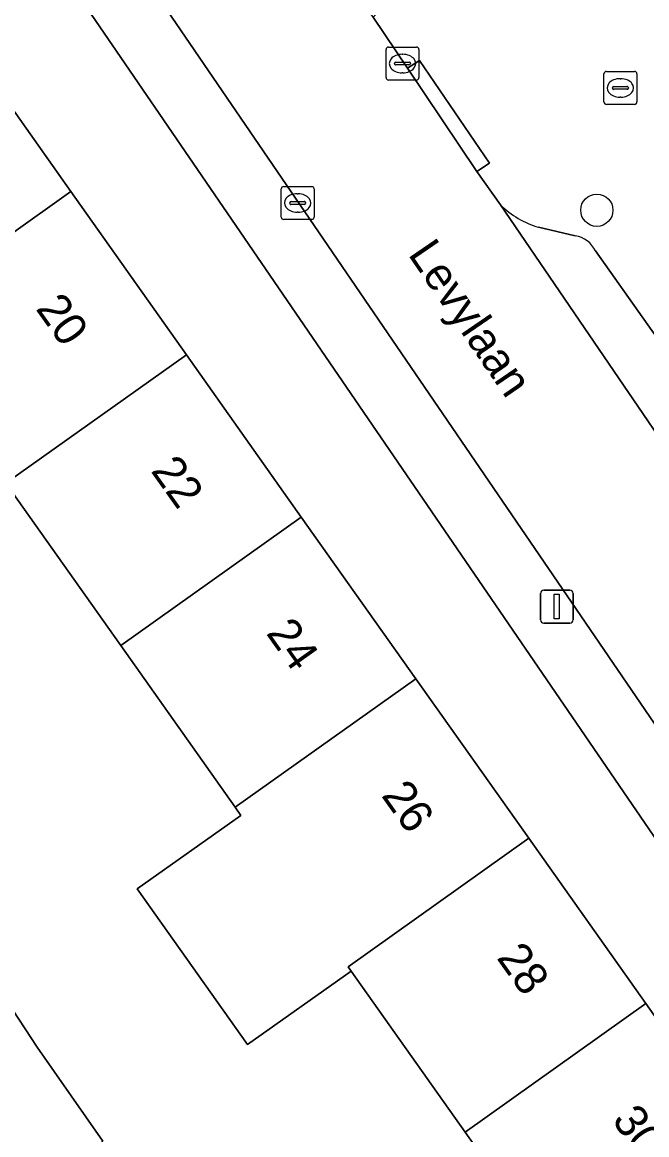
# Model space of a CAD drawing. Extents: x 157445 to 158888, y 383061 to 384688.
# Drawn here: x 158011.77 to 158030.74, y 383533.28 to 383567.02 of the extents above; entities that cross this region are included whole.
import ezdxf

# ---------------------------------------------------------------- set-up
doc = ezdxf.new("R2010")
doc.units = 0
for name, color, linetype in [('IMGEO_Boom', 7, 'Continuous'), ('IMGEO_Erf', 7, 'Continuous'), ('IMGEO_Kolk', 7, 'Continuous'), ('IMGEO_Lichtmast', 7, 'Continuous'), ('IMGEO_Openbare_ruimte_label', 7, 'Continuous'), ('IMGEO_Pand', 7, 'Continuous'), ('IMGEO_Pand_nummerreeks', 7, 'Continuous'), ('IMGEO_Parkeervlak_open', 7, 'Continuous'), ('IMGEO_Rijbaan_lokaal_open', 7, 'Continuous'), ('IMGEO_Voetpad_open', 7, 'Continuous')]:
    doc.layers.add(name, color=color, linetype=linetype)

msp = doc.modelspace()

# ---------------------------------------------------------------- linework, layer by layer
at = {"layer": 'IMGEO_Boom'}
msp.add_circle((158029.219, 383561.321), 0.489, dxfattribs=at)
at = {"layer": 'IMGEO_Erf'}
msp.add_lwpolyline([(158005.973, 383578.779), (158003.068, 383576.788), (158003.239, 383576.547), (158002.987, 383576.368), (158006.342, 383571.634), (158009.774, 383566.791), (158013.25, 383561.886), (158016.758, 383556.936), (158020.247, 383552.012), (158023.721, 383547.11), (158027.152, 383542.27), (158030.703, 383537.258), (158034.183, 383532.348), (158037.549, 383527.598), (158037.87, 383527.826), (158038.053, 383527.567), (158040.104, 383528.972)], close=True, dxfattribs=at)
for points in [[(158028.696, 383528.448), (158025.217, 383533.359), (158021.758, 383538.241), (158018.609, 383536.01), (158015.262, 383540.735), (158018.41, 383542.966), (158018.236, 383543.212), (158014.764, 383548.114), (158011.275, 383553.039)], [(158010.734, 383538.188), (158012.229, 383535.933), (158014.218, 383533.078)]]:
    msp.add_lwpolyline(points, dxfattribs=at)
at = {"layer": 'IMGEO_Kolk'}
for p, q in [((158022.818, 383565.344), (158022.818, 383566.196)), ((158022.893, 383566.27), (158023.745, 383566.27)), ((158023.819, 383566.196), (158023.819, 383565.344)), ((158023.306, 383566.05), (158023.331, 383566.05)), ((158023.077, 383565.764), (158023.077, 383565.776)), ((158023.515, 383565.727), (158023.117, 383565.727)), ((158023.12, 383565.813), (158023.518, 383565.813)), ((158023.329, 383565.49), (158023.304, 383565.49)), ((158023.561, 383565.776), (158023.561, 383565.764)), ((158029.51, 383565.531), (158030.362, 383565.531)), ((158023.745, 383565.27), (158022.893, 383565.27)), ((158029.435, 383564.605), (158029.435, 383565.457)), ((158029.923, 383565.311), (158029.948, 383565.311)), ((158030.436, 383565.457), (158030.436, 383564.605)), ((158029.694, 383565.025), (158029.694, 383565.037)), ((158030.132, 383564.988), (158029.734, 383564.988)), ((158029.737, 383565.074), (158030.135, 383565.074)), ((158030.178, 383565.037), (158030.178, 383565.025)), ((158030.362, 383564.531), (158029.51, 383564.531)), ((158029.946, 383564.751), (158029.921, 383564.751)), ((158019.636, 383561.114), (158019.636, 383561.966)), ((158019.711, 383562.04), (158020.563, 383562.04)), ((158020.124, 383561.82), (158020.149, 383561.82)), ((158020.637, 383561.966), (158020.637, 383561.114)), ((158019.895, 383561.534), (158019.895, 383561.546)), ((158020.333, 383561.497), (158019.935, 383561.497)), ((158019.938, 383561.583), (158020.336, 383561.583)), ((158020.379, 383561.546), (158020.379, 383561.534)), ((158020.147, 383561.26), (158020.122, 383561.26)), ((158020.563, 383561.04), (158019.711, 383561.04))]:
    msp.add_line(p, q, dxfattribs=at)
for points in [[(158022.818, 383565.344), (158022.818, 383566.196)], [(158022.893, 383566.27), (158023.745, 383566.27)], [(158023.819, 383566.196), (158023.819, 383565.344)], [(158029.51, 383565.531), (158030.362, 383565.531)], [(158023.745, 383565.27), (158022.893, 383565.27)], [(158029.435, 383564.605), (158029.435, 383565.457)], [(158030.436, 383565.457), (158030.436, 383564.605)], [(158030.362, 383564.531), (158029.51, 383564.531)], [(158019.636, 383561.114), (158019.636, 383561.966)], [(158019.711, 383562.04), (158020.563, 383562.04)], [(158020.637, 383561.966), (158020.637, 383561.114)], [(158020.563, 383561.04), (158019.711, 383561.04)]]:
    msp.add_lwpolyline(points, dxfattribs=at)
for centre, radius, start, end in [((158022.895, 383566.194), 0.0765, 91.552, 178.448), ((158022.895, 383566.194), 0.0765, 91.552, 178.448), ((158023.743, 383566.194), 0.0765, 1.552, 88.448), ((158023.743, 383566.194), 0.0765, 1.552, 88.448), ((158023.117, 383565.773), 0.0403, 85.8775, 175.7526), ((158023.114, 383565.763), 0.0366, 178.938, 274.7102), ((158023.518, 383565.77), 0.043, 264.8664, 352.4533), ((158023.522, 383565.775), 0.0386, 1.7309, 96.639), ((158029.512, 383565.455), 0.0765, 91.552, 178.448), ((158029.512, 383565.455), 0.0765, 91.552, 178.448), ((158030.36, 383565.455), 0.0765, 1.552, 88.448), ((158030.36, 383565.455), 0.0765, 1.552, 88.448), ((158022.895, 383565.346), 0.0765, 181.552, 268.448), ((158022.895, 383565.346), 0.0765, 181.552, 268.448), ((158023.743, 383565.346), 0.0765, 271.552, 358.448), ((158023.743, 383565.346), 0.0765, 271.552, 358.448), ((158029.734, 383565.034), 0.0403, 85.8775, 175.7526), ((158029.731, 383565.024), 0.0366, 178.938, 274.7102), ((158030.135, 383565.031), 0.043, 264.8664, 352.4533), ((158030.139, 383565.036), 0.0386, 1.7309, 96.639), ((158029.512, 383564.607), 0.0765, 181.552, 268.448), ((158029.512, 383564.607), 0.0765, 181.552, 268.448), ((158030.36, 383564.607), 0.0765, 271.552, 358.448), ((158030.36, 383564.607), 0.0765, 271.552, 358.448), ((158019.713, 383561.964), 0.0765, 91.552, 178.448), ((158019.713, 383561.964), 0.0765, 91.552, 178.448), ((158020.561, 383561.964), 0.0765, 1.552, 88.448), ((158020.561, 383561.964), 0.0765, 1.552, 88.448), ((158019.935, 383561.543), 0.0403, 85.8775, 175.7526), ((158019.932, 383561.533), 0.0366, 178.938, 274.7102), ((158020.336, 383561.54), 0.043, 264.8664, 352.4533), ((158020.34, 383561.545), 0.0386, 1.7309, 96.639), ((158019.713, 383561.116), 0.0765, 181.552, 268.448), ((158019.713, 383561.116), 0.0765, 181.552, 268.448), ((158020.561, 383561.116), 0.0765, 271.552, 358.448), ((158020.561, 383561.116), 0.0765, 271.552, 358.448)]:
    msp.add_arc(centre, radius, start, end, dxfattribs=at)
for centre, major_axis, ratio, start_param, end_param in [((158023.305, 383565.77), (-0.387, 0.002), 0.722429, 4.712389, 7.853982), ((158023.33, 383565.77), (-0.39, 0.002), 0.717154, 1.570796, 4.712389), ((158029.922, 383565.031), (-0.387, 0.002), 0.722429, 4.712389, 7.853982), ((158029.947, 383565.031), (-0.39, 0.002), 0.717154, 1.570796, 4.712389), ((158020.123, 383561.54), (-0.387, 0.002), 0.722429, 4.712389, 7.853982), ((158020.148, 383561.54), (-0.39, 0.002), 0.717154, 1.570796, 4.712389)]:
    msp.add_ellipse(centre, major_axis=major_axis, ratio=ratio, start_param=start_param, end_param=end_param, dxfattribs=at)
at = {"layer": 'IMGEO_Lichtmast'}
for p, q in [((158027.506, 383548.897), (158027.506, 383549.697)), ((158027.506, 383549.697), (158027.506, 383548.897)), ((158027.606, 383549.797), (158028.396, 383549.797)), ((158028.396, 383549.797), (158027.606, 383549.797)), ((158028.496, 383549.697), (158028.496, 383548.897)), ((158028.496, 383548.897), (158028.496, 383549.697)), ((158028.396, 383548.797), (158027.606, 383548.797)), ((158027.606, 383548.797), (158028.396, 383548.797))]:
    msp.add_line(p, q, dxfattribs=at)
msp.add_lwpolyline([(158027.926, 383549.672), (158028.076, 383549.672), (158028.076, 383548.922), (158027.926, 383548.922), (158027.926, 383549.672)], dxfattribs=at)
for centre, start, end in [((158027.606, 383549.697), 90, 180), ((158027.606, 383549.697), 90, 180), ((158028.396, 383549.697), 0, 90), ((158028.396, 383549.697), 360, 90), ((158027.606, 383548.897), 180, 270), ((158027.606, 383548.897), 180, 270), ((158028.396, 383548.897), 270, 0), ((158028.396, 383548.897), 270, 0)]:
    msp.add_arc(centre, 0.1, start, end, dxfattribs=at)
at = {"layer": 'IMGEO_Pand'}
for points in [[(158007.768, 383557.989), (158013.25, 383561.886), (158009.774, 383566.791), (158004.292, 383562.895)], [(158013.25, 383561.886), (158007.768, 383557.989), (158004.933, 383555.973), (158008.447, 383551.029), (158011.275, 383553.039), (158016.758, 383556.936)], [(158011.275, 383553.039), (158014.764, 383548.114), (158020.247, 383552.012), (158016.758, 383556.936)], [(158018.236, 383543.212), (158023.721, 383547.11), (158020.247, 383552.012), (158014.764, 383548.114)], [(158023.721, 383547.11), (158018.236, 383543.212), (158018.41, 383542.966), (158015.262, 383540.735), (158018.609, 383536.01), (158021.758, 383538.241), (158021.666, 383538.371), (158027.152, 383542.27)], [(158027.152, 383542.27), (158021.666, 383538.371), (158021.758, 383538.241), (158025.217, 383533.359), (158030.703, 383537.258)], [(158012.229, 383535.933), (158010.734, 383538.188), (158008.183, 383536.458), (158008.161, 383536.443), (158006.281, 383535.17), (158006, 383534.979), (158007.558, 383532.68), (158009.779, 383534.227), (158010.782, 383532.788), (158011.784, 383531.348), (158014.218, 383533.078)], [(158028.696, 383528.448), (158034.183, 383532.348), (158030.703, 383537.258), (158025.217, 383533.359)]]:
    msp.add_lwpolyline(points, close=True, dxfattribs=at)
at = {"layer": 'IMGEO_Parkeervlak_open'}
for points in [[(158026.298, 383561.481), (158044.68, 383534.545), (158046.111, 383535.496), (158044.734, 383537.473), (158042.709, 383540.498), (158040.458, 383543.684), (158037.598, 383547.934), (158035.2, 383551.377), (158032.357, 383555.595), (158029.179, 383560.084)], [(158028.562, 383560.548), (158027.448, 383560.806)]]:
    msp.add_lwpolyline(points, dxfattribs=at)
for centre, radius, start, end in [((158028.222, 383563.442), 2.748, 225.5453, 253.6326), ((158028.433, 383559.735), 0.823, 25.0953, 81.0165)]:
    msp.add_arc(centre, radius, start, end, dxfattribs=at)
at = {"layer": 'IMGEO_Rijbaan_lokaal_open'}
msp.add_lwpolyline([(158046.111, 383535.496), (158044.68, 383534.545), (158026.298, 383561.481), (158025.578, 383562.5), (158023.472, 383565.627), (158022.425, 383567.177), (158012.476, 383581.656), (158008.336, 383578.833), (158041.721, 383530.034), (158045.102, 383525.057), (158054.624, 383511.124), (158059.949, 383514.788), (158051.568, 383527.067), (158053.239, 383528.166)], dxfattribs=at)
at = {"layer": 'IMGEO_Voetpad_open'}
for points in [[(158005.973, 383578.779), (158040.104, 383528.972), (158041.185, 383527.394), (158038.836, 383525.909), (158040.79, 383522.974), (158043.18, 383524.51), (158053.979, 383508.706), (158053.975, 383508.693), (158053.556, 383507.29), (158056.053, 383508.984), (158054.624, 383511.124), (158045.102, 383525.057), (158044.749, 383524.82), (158041.384, 383529.778), (158041.721, 383530.034), (158008.336, 383578.833)], [(158031.97, 383570.337), (158031.914, 383570.441), (158032.821, 383570.915), (158032.737, 383571.052), (158032.562, 383571.336), (158034.892, 383572.767), (158033.195, 383575.233), (158031.367, 383573.897), (158024.684, 383569.319), (158022.425, 383567.177), (158023.472, 383565.627), (158023.834, 383565.859), (158025.965, 383562.747), (158025.578, 383562.5), (158026.298, 383561.481)], [(158027.448, 383560.806), (158028.562, 383560.548)], [(158029.179, 383560.084), (158032.357, 383555.595), (158034.858, 383557.135), (158037.504, 383552.791), (158035.2, 383551.377), (158037.598, 383547.934), (158039.718, 383549.205), (158042.378, 383544.853), (158040.458, 383543.684), (158042.709, 383540.498), (158044.401, 383541.483), (158046.313, 383538.446), (158044.734, 383537.473), (158046.111, 383535.496)]]:
    msp.add_lwpolyline(points, dxfattribs=at)
msp.add_lwpolyline([(158025.578, 383562.5), (158025.965, 383562.747), (158023.834, 383565.859), (158023.472, 383565.627)], close=True, dxfattribs=at)
for centre, radius, start, end in [((158028.222, 383563.442), 2.748, 225.5453, 253.6326), ((158028.433, 383559.735), 0.823, 25.0953, 81.0165)]:
    msp.add_arc(centre, radius, start, end, dxfattribs=at)

# ---------------------------------------------------------------- texts
at = {"layer": 'IMGEO_Openbare_ruimte_label'}
msp.add_text('Levylaan', height=1, rotation=304.4052, dxfattribs=at).set_placement((158023.467, 383559.985))
at = {"layer": 'IMGEO_Pand_nummerreeks'}
for s, rotation, p in [('20', 305.4029, (158012.163, 383558.332)), ('22', 305.4042, (158015.658, 383553.414)), ('24', 305.4042, (158019.158, 383548.489)), ('26', 305.4029, (158022.657, 383543.567)), ('28', 305.4029, (158026.157, 383538.643)), ('30', 305.4042, (158029.656, 383533.721))]:
    msp.add_text(s, height=1, rotation=rotation, dxfattribs=at).set_placement(p)

doc.saveas('drawing.dxf')
